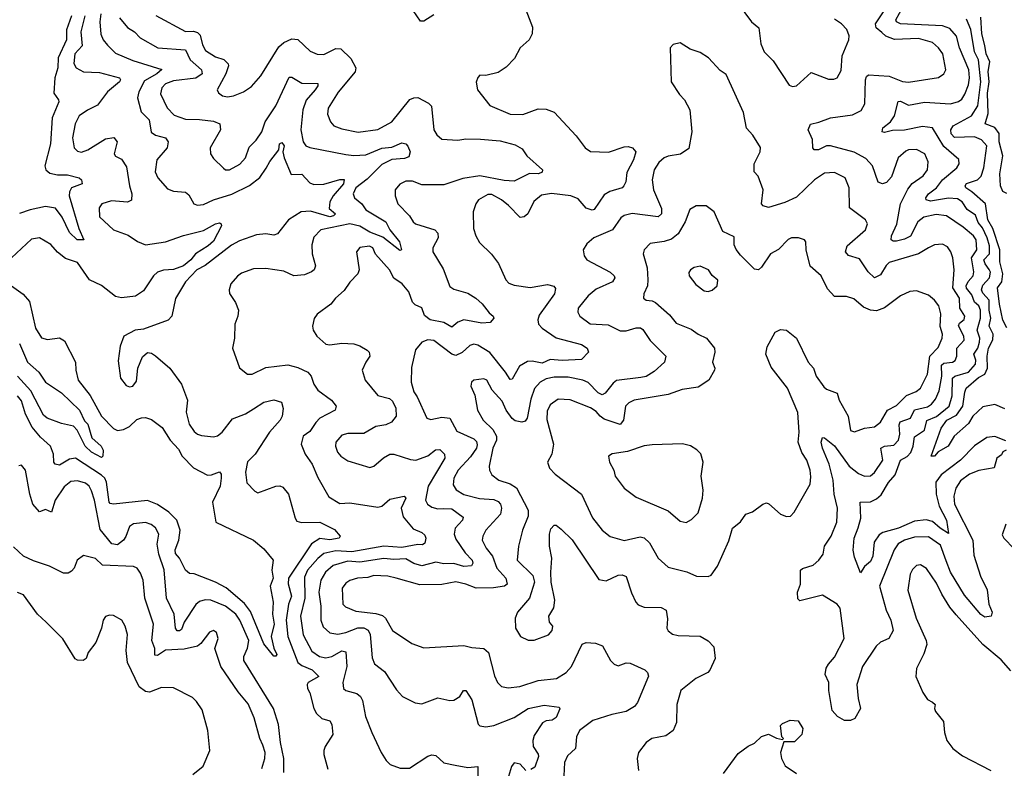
# Model space of a CAD drawing. Extents: x 1892934 to 2008621, y 567149 to 683290.
# Tile 286 of 298: x 1955567 to 1960483, y 675406 to 679145. Entities that reach past the tile are written whole.
import ezdxf

# ---------------------------------------------------------------- set-up
doc = ezdxf.new("R2010")
doc.units = 0

msp = doc.modelspace()

# ---------------------------------------------------------------- linework, layer by layer
at = {"layer": '0CON20XD'}
for points in [[(1959120.4, 679270.4), (1959220, 679135), (1959258.1, 679105), (1959268, 679025), (1959284.3, 678985), (1959329.2, 678939.2), (1959408.8, 678818.8), (1959425, 678811.2)], [(1958094.2, 679194.2), (1958127.9, 679107.9), (1958125.6, 679075), (1958110.5, 679045), (1958065.6, 679005), (1958038, 678952), (1957995, 678907.5), (1957955, 678881.9), (1957895, 678866.2), (1957865, 678867.5), (1957853.9, 678856.1), (1957846.1, 678833.9), (1957852, 678795), (1957915, 678716.2), (1958015, 678673.5), (1958078.9, 678671.1), (1958155, 678699.5), (1958195, 678697.8), (1958235, 678682.9), (1958344.7, 678564.7), (1958389.4, 678505), (1958416.1, 678486.1), (1958506.5, 678483.5), (1958585, 678510), (1958605, 678511.4), (1958626.7, 678505), (1958644, 678485), (1958631.2, 678445), (1958598.9, 678381.1), (1958592.9, 678335), (1958583.3, 678315), (1958574.6, 678305.4), (1958513.2, 678286.8), (1958485, 678270), (1958435, 678196.4), (1958425, 678193.1), (1958395, 678203.3), (1958355, 678249.7), (1958318, 678265), (1958222.6, 678277.4), (1958171.7, 678268.3), (1958133.6, 678236.4), (1958104.2, 678175), (1958085, 678161.1), (1958065, 678157.5), (1958007.8, 678217.8), (1957972.5, 678245), (1957925, 678271.5), (1957905, 678271.5), (1957858, 678245), (1957844.4, 678225), (1957830.5, 678185), (1957832.7, 678102.7), (1957844.2, 678065), (1957863, 678033), (1957923.2, 677973.2), (1957957.9, 677927.9), (1957993.8, 677845), (1958009.7, 677829.7), (1958035, 677819.4), (1958115, 677807.8), (1958202.2, 677822.2), (1958234.5, 677814.5), (1958242.1, 677802.1), (1958237.3, 677775), (1958160, 677670), (1958153.7, 677646.3), (1958157.3, 677625), (1958175, 677604.6), (1958245, 677556.4), (1958372.4, 677522.4), (1958400.8, 677505), (1958406.2, 677485), (1958372.2, 677447.8), (1958275, 677442), (1958215, 677448), (1958175, 677430.2), (1958125, 677440.2), (1958102.7, 677437.3), (1958062.3, 677415), (1958025, 677348.8), (1958015, 677348), (1957993.1, 677385), (1957915, 677482.5), (1957855, 677519.6), (1957835, 677523.8), (1957815, 677518.5), (1957776.5, 677483.5), (1957745, 677468.6), (1957725, 677474.1), (1957635, 677543.5), (1957604.7, 677545.3), (1957574.2, 677535), (1957543.3, 677496.7), (1957522.4, 677407.6), (1957520.9, 677335), (1957535, 677286), (1957551.9, 677261.9), (1957600, 677155), (1957618.9, 677148.9), (1957675, 677160), (1957715, 677155.4), (1957749.2, 677089.2), (1957835, 677050.9), (1957847.4, 677037.4), (1957851.2, 677021.2), (1957847.1, 677005), (1957818.5, 676961.5), (1957756.6, 676895), (1957734.7, 676855), (1957731.2, 676821.2), (1957746.6, 676796.6), (1957785, 676772.8), (1957863.3, 676753.3), (1957935, 676748.3), (1957955, 676739.3), (1957967.3, 676725), (1957973.2, 676705), (1957967.8, 676675), (1957893.8, 676595), (1957878.9, 676565), (1957876.5, 676545), (1957895.4, 676505), (1957928.1, 676465), (1957949.3, 676405), (1957993.9, 676355), (1958000.6, 676325), (1957987.5, 676315), (1957932.4, 676307.6), (1957845.6, 676305.6), (1957795, 676326.1), (1957745, 676337.5), (1957675, 676324.5), (1957565, 676322.2), (1957446.7, 676355), (1957405, 676365.7), (1957335, 676368.9), (1957305, 676359.2), (1957253.6, 676356.4), (1957215, 676343.2), (1957195, 676330.4), (1957176.7, 676305), (1957180, 676225), (1957192.8, 676212.8), (1957245, 676190), (1957345, 676179), (1957378.6, 676168.6), (1957393.2, 676155), (1957428.1, 676095), (1957525, 676029.2), (1957585, 676007.1), (1957785, 676019.5), (1957825, 676008.6), (1957885, 676003.5), (1957907.5, 675985), (1957938, 675868), (1957952.2, 675835), (1957972, 675815), (1958005, 675807.5), (1958064.5, 675814.5), (1958155, 675844.7), (1958246.3, 675853.7), (1958295, 675884.6), (1958322.3, 675915), (1958375, 676025.5), (1958395, 676033.6), (1958441.1, 676031.1), (1958477.5, 676017.5), (1958516, 675945), (1958535.6, 675925.6), (1958555, 675917.5), (1958595, 675933.1), (1958615, 675930.8), (1958687.9, 675897.9), (1958701.2, 675885), (1958705.8, 675865.8), (1958651.5, 675735), (1958635.9, 675714.1), (1958595, 675689.6), (1958523.3, 675675), (1958428.8, 675645), (1958361.4, 675595), (1958347.3, 675562.7), (1958341.4, 675505), (1958302.3, 675467.7), (1958287.5, 675435), (1958282.7, 675335)], [(1957635, 679168.6), (1957585, 679137.9), (1957568.2, 679138.2), (1957531.7, 679191.7)], [(1960485, 677201.5), (1960435, 677223.8), (1960375, 677211.6), (1960326.3, 677165), (1960305, 677128.8), (1960233.3, 677065), (1960202.9, 677015), (1960153.1, 676986.9), (1960135, 676964.4), (1960117.5, 676965), (1960167.4, 677105), (1960196.7, 677145), (1960245, 677169.3), (1960276, 677214), (1960285.2, 677285), (1960293, 677305), (1960355, 677357.2), (1960385, 677373.8), (1960399.7, 677405), (1960396.8, 677465), (1960404.9, 677505.1), (1960425, 677545.5), (1960427.8, 677575), (1960407.8, 677615), (1960416, 677655), (1960407.9, 677695), (1960407.4, 677745), (1960375, 677779.7), (1960369.6, 677795), (1960375, 677818.7), (1960409, 677855), (1960413.4, 677883.4), (1960408.1, 677898.1), (1960386.8, 677925), (1960381.4, 677945), (1960409.8, 677975), (1960409.7, 678015), (1960397.9, 678055), (1960374.7, 678104.7), (1960351.8, 678131.8), (1960339.2, 678169.2), (1960296.9, 678196.9), (1960272.6, 678235), (1960250.1, 678250.1), (1960205, 678253.3), (1960115, 678238.4), (1960092.5, 678245), (1960091.8, 678255), (1960103.9, 678276.1), (1960143.9, 678305), (1960175, 678344.8), (1960245.6, 678405), (1960257.5, 678425), (1960256.8, 678446.8), (1960181, 678511), (1960125, 678605.7), (1960075, 678611.9), (1959985, 678593.8), (1959925, 678591.3), (1959885, 678581.9), (1959873.8, 678585), (1959876.2, 678605), (1959915, 678635.5), (1959935.4, 678664.6), (1959952.7, 678737.3), (1959965, 678737.7), (1960005, 678718.1), (1960085, 678733), (1960215, 678724.7), (1960255, 678736), (1960271.3, 678748.7), (1960286.3, 678773.7), (1960305, 678820), (1960309.5, 678855), (1960306.5, 678895), (1960259.4, 679005), (1960243.6, 679063.6), (1960211.7, 679101.7), (1960175, 679114.3), (1959965, 679124.8), (1959945.4, 679135), (1959941.8, 679145), (1959978.5, 679211.5)], [(1955892.3, 679165), (1955872.3, 679085), (1955879, 679015), (1955842.5, 678975), (1955837, 678927), (1955849.2, 678905), (1955884.7, 678884.7), (1955965, 678881), (1956065.7, 678855), (1956070, 678845), (1956064.3, 678835), (1956005, 678785.4), (1955955, 678718.1), (1955905, 678693.8), (1955863.5, 678665), (1955843.6, 678625), (1955830.5, 678555), (1955838.6, 678505), (1955855, 678488.6), (1955875, 678482.7), (1955906.9, 678495), (1955995, 678550.4), (1956036.8, 678556.8), (1956054.2, 678535), (1956038.8, 678475), (1956045, 678463.8), (1956075, 678449.2), (1956100.8, 678410.8), (1956114.7, 678315), (1956126.7, 678275), (1956125.5, 678244.5), (1956105, 678232.9), (1956025, 678240.5), (1955977.1, 678225), (1955963.6, 678205), (1955965, 678160), (1956035.6, 678095), (1956108.5, 678068.5), (1956155, 678038), (1956195, 678021.1), (1956295, 678035.7), (1956385, 678067.9), (1956485, 678091.8), (1956545, 678125.6), (1956565, 678130), (1956573.3, 678125), (1956574.2, 678115), (1956535, 678039.4), (1956507.5, 678015), (1956444.5, 677975.5), (1956422.1, 677945), (1956385, 677915.4), (1956335, 677898.2), (1956285, 677893.8), (1956255, 677884.3), (1956235.2, 677865), (1956185, 677791), (1956144.3, 677765), (1956075, 677756.5), (1956045, 677762.6), (1955975, 677817), (1955916.1, 677846.1), (1955855, 677932), (1955795, 677951.9), (1955754.7, 677984.7), (1955721.9, 678021.9), (1955665, 678055.7), (1955625, 678048.1), (1955525.6, 677955)], [(1955825.9, 679164.1), (1955800.5, 679095), (1955800.2, 679045), (1955759.6, 678955), (1955757.3, 678905), (1955741.9, 678855), (1955737.4, 678777.4), (1955761.1, 678745), (1955761.8, 678735), (1955728.3, 678655), (1955720, 678525), (1955692.5, 678415), (1955697.8, 678395), (1955717.9, 678377.9), (1955755, 678370.3), (1955805, 678369.6), (1955863.3, 678355), (1955875.7, 678345), (1955878, 678325), (1955824.8, 678305.2), (1955814.8, 678285.2), (1955813.5, 678265), (1955861.7, 678101.7), (1955886.7, 678045), (1955854, 678045), (1955815, 678082.5), (1955778.4, 678158.4), (1955745, 678203.6), (1955695, 678211.6), (1955618.8, 678195), (1955565, 678177)], [(1955971.7, 679175), (1955966.1, 679135), (1955972.6, 679072.6), (1955984.3, 679044.3), (1956005, 679017.3), (1956045, 678978.5), (1956131, 678941), (1956276.4, 678896.4), (1956251.8, 678875), (1956190.6, 678839.4), (1956161.1, 678785), (1956155.3, 678755), (1956173.2, 678685), (1956213.4, 678645), (1956223.9, 678583.9), (1956245, 678568.9), (1956294, 678555), (1956308.9, 678535), (1956302.5, 678505), (1956252, 678445), (1956243.9, 678385), (1956256.7, 678355), (1956305, 678299.5), (1956335, 678288.2), (1956395, 678283.3), (1956410.8, 678270.8), (1956436.2, 678225), (1956455, 678218.1), (1956485, 678221.6), (1956534.4, 678245.6), (1956626, 678274), (1956715, 678317.2), (1956765, 678356.1), (1956796.7, 678403.3), (1956815, 678436.2), (1956861.4, 678495), (1956864.6, 678525), (1956875, 678531.4), (1956887.3, 678515), (1956881.4, 678485), (1956887.7, 678455), (1956922.4, 678372.4), (1956975, 678373.2), (1957015, 678330), (1957035, 678322.2), (1957085, 678324.1), (1957165, 678346.6), (1957186.5, 678346.5), (1957184, 678325), (1957131.4, 678265), (1957115.2, 678235), (1957111.5, 678201.5), (1957144.2, 678175), (1957134.2, 678165), (1957115, 678160.3), (1957019.4, 678189.4), (1956972.7, 678185), (1956909.1, 678145), (1956854.6, 678075.4), (1956835, 678069.6), (1956795.2, 678075.2), (1956749.2, 678070.8), (1956665, 678040.8), (1956625, 678019.2), (1956493.1, 677916.9), (1956451.2, 677895), (1956395, 677835.4), (1956345, 677753.3), (1956325.8, 677665), (1956308.8, 677645), (1956185, 677599.2), (1956142.5, 677595), (1956086.7, 677565), (1956068.8, 677515), (1956058.8, 677441.2), (1956070, 677355), (1956097.7, 677317.7), (1956115, 677311.2), (1956132.5, 677315), (1956150.5, 677339.5), (1956156.2, 677405), (1956179.3, 677460.7), (1956205, 677482.5), (1956225, 677480), (1956245, 677466.7), (1956316.2, 677405), (1956374.4, 677324.4), (1956404.5, 677245), (1956397.9, 677185), (1956413.6, 677125), (1956438.6, 677088.6), (1956455, 677074.4), (1956475, 677067.8), (1956535, 677061.8), (1956555, 677067.1), (1956577.7, 677085), (1956628.5, 677151.5), (1956695, 677176.1), (1956735, 677200.6), (1956785, 677235.4), (1956835, 677245.6), (1956874.2, 677234.2), (1956882.3, 677202.3), (1956876.9, 677165), (1956867.5, 677145), (1956814.3, 677085), (1956743.1, 676975), (1956705, 676936.7), (1956693.5, 676885), (1956701.3, 676831.3), (1956740.3, 676790.3), (1956755, 676782.5), (1956845, 676815.7), (1956865, 676817.5), (1956880.9, 676810.9), (1956908.9, 676775), (1956941.9, 676655), (1956950.6, 676640.6), (1956973.3, 676633.3), (1957065.8, 676635), (1957139, 676599), (1957167.5, 676565), (1957162.5, 676555), (1957115, 676547.2), (1957065, 676553.9), (1957023.5, 676526.5), (1956908.8, 676355), (1956907.1, 676327.1), (1956923.6, 676266.4), (1956908.3, 676225), (1956896.5, 676145), (1956905.7, 676065), (1956956.2, 675935), (1956975, 675919), (1957027.5, 675897.5), (1957060, 675865), (1957007.9, 675835), (1957002.1, 675825), (1957003.4, 675805), (1957015, 675782.5), (1957035.1, 675705.1), (1957049.1, 675679.1), (1957075.2, 675655.2), (1957115, 675642.5), (1957124.7, 675625), (1957130.6, 675575), (1957091.8, 675515), (1957085.8, 675495), (1957085.8, 675475), (1957105, 675401.4)], [(1956065, 679154.2), (1956105, 679106.2), (1956140.5, 679085), (1956169.1, 679055), (1956257.1, 679005), (1956394.5, 678994.5), (1956417.3, 678945), (1956474.2, 678895), (1956478.4, 678875), (1956446.7, 678853.3), (1956335, 678839.8), (1956295, 678824.2), (1956275.9, 678805), (1956269.2, 678775), (1956302.9, 678705), (1956337.7, 678667.7), (1956395, 678647.9), (1956465, 678646), (1956535, 678638.6), (1956565.6, 678625), (1956569.6, 678595), (1956518.6, 678505), (1956520, 678475), (1956535, 678452), (1956583.6, 678403.6), (1956595, 678395.8), (1956615, 678395.6), (1956665.9, 678424.1), (1956693.8, 678455), (1956712.2, 678507.8), (1956747, 678543), (1956776.2, 678585), (1956791.6, 678635), (1956845, 678715.5), (1956912.3, 678857.7), (1956925, 678857.8), (1956975, 678828.1), (1957055, 678826.9), (1957055.6, 678815), (1957042.3, 678795), (1956997.3, 678742.7), (1956980.3, 678695), (1956970.4, 678595), (1956982.7, 678535), (1956995.8, 678515.8), (1957015, 678506.8), (1957195, 678471.6), (1957235, 678466), (1957295, 678469.7), (1957375, 678504.1), (1957425, 678508.8), (1957475, 678529.6), (1957495, 678525.6), (1957505, 678514), (1957516.7, 678485), (1957509.1, 678460.9), (1957487.7, 678452.3), (1957425, 678447), (1957375, 678421.3), (1957301.3, 678348.7), (1957245.9, 678305), (1957232.3, 678275), (1957237.7, 678255), (1957275.7, 678225.7), (1957295.3, 678195), (1957395, 678134.7), (1957415.5, 678095.5), (1957463.2, 678035), (1957473.8, 677996.2), (1957465, 677993.1), (1957379.3, 678059.3), (1957315, 678084.2), (1957265, 678114.5), (1957215, 678126.2), (1957070.8, 678095), (1957035, 678059.2), (1957025, 678020), (1957026.4, 677976.4), (1957043.1, 677915), (1957037.1, 677895), (1957023.8, 677885), (1956988.5, 677871.5), (1956935, 677865.5), (1956885, 677888.4), (1956795, 677902.3), (1956735, 677901.4), (1956675, 677878.6), (1956655, 677864), (1956621.2, 677825), (1956612, 677795), (1956615, 677777.5), (1956645, 677733.3), (1956659.4, 677695), (1956656.7, 677665), (1956641.5, 677625), (1956640, 677555), (1956628.8, 677505), (1956665, 677406.7), (1956705, 677374.2), (1956727.5, 677375), (1956795, 677408.5), (1956905, 677420.4), (1956955, 677408.4), (1957005, 677384.6), (1957022.9, 677365), (1957035.5, 677325), (1957055.6, 677295), (1957124.3, 677245), (1957147.5, 677215), (1957141.2, 677195), (1957065, 677155.3), (1957045, 677132.4), (1957015, 677087.8), (1956982.5, 677065), (1956971.8, 677025), (1956992.7, 676975), (1957027.5, 676925), (1957055, 676859.2), (1957111.1, 676761.1), (1957165, 676728.2), (1957215, 676731.1), (1957355, 676710), (1957375, 676715.6), (1957415, 676750.4), (1957486.7, 676765), (1957494.2, 676755), (1957472.1, 676705), (1957481.9, 676661.9), (1957531.5, 676601.5), (1957575, 676584.5), (1957590.2, 676570.2), (1957595.4, 676555), (1957589.6, 676530.4), (1957577.2, 676522.8), (1957555, 676523.8), (1957475, 676508.1), (1957385, 676514.9), (1957225, 676487.4), (1957145, 676491.8), (1957085, 676478.3), (1957055, 676453.6), (1957003, 676395), (1956989.5, 676360.5), (1956990.5, 676255), (1956968.4, 676165), (1956982.3, 676072.3), (1957025, 675991.4), (1957064.3, 675965), (1957095, 675958.4), (1957125, 675964.3), (1957175, 675992.7), (1957195, 675987.1), (1957200, 675915), (1957180.5, 675835), (1957184.2, 675805), (1957194.6, 675794.6), (1957249.9, 675779.9), (1957268.9, 675765), (1957278.2, 675745), (1957293.1, 675665), (1957324.6, 675584.6), (1957370.8, 675485), (1957395.8, 675445), (1957416, 675425), (1957466.6, 675406.6), (1957513, 675407), (1957605, 675466.9), (1957625, 675473.1), (1957645, 675469.4), (1957685, 675432.7), (1957740.8, 675420.8)], [(1956246.3, 679166.3), (1956395, 679085.4), (1956435, 679087.1), (1956455, 679081.3), (1956467.3, 679067.3), (1956479.8, 679019.8), (1956495, 678991.1), (1956545, 678958.9), (1956585.5, 678945.5), (1956608.1, 678925), (1956610, 678915), (1956595.7, 678874.3), (1956553.3, 678795), (1956559.4, 678779.4), (1956580, 678765), (1956605, 678759.4), (1956635, 678764.4), (1956685, 678784.4), (1956725, 678811.1), (1956770.9, 678865), (1956860.2, 679009.8), (1956885, 679032), (1956925, 679049.6), (1956955, 679046.5), (1957017.7, 678987.7), (1957052.3, 678972.3), (1957085, 678970.8), (1957145, 679001.1), (1957170.3, 679000.3), (1957221, 678951), (1957245.2, 678905.2), (1957242.4, 678885), (1957157.4, 678782.6), (1957106.8, 678703.2), (1957103.2, 678673.2), (1957118.2, 678635), (1957135, 678614.6), (1957175, 678599.7), (1957257.1, 678582.9), (1957355, 678596.4), (1957425.5, 678635), (1957515, 678746), (1957534.4, 678755.6), (1957555, 678755.7), (1957608.4, 678728.4), (1957623.4, 678713.4), (1957634.5, 678595), (1957649.8, 678569.8), (1957675, 678548.1), (1957755, 678543.3), (1957795, 678550), (1957868.2, 678548.2), (1957965, 678539.5), (1958040, 678520), (1958075, 678500), (1958099.2, 678465), (1958176.7, 678395), (1958175.9, 678384.1), (1958157.5, 678375), (1958112.5, 678377.5), (1958035, 678339.1), (1957985, 678342.5), (1957865, 678364.8), (1957778.9, 678351.1), (1957685, 678320), (1957575, 678321.1), (1957527.9, 678337.9), (1957495, 678339.2), (1957465, 678323.8), (1957442, 678295), (1957441.4, 678265), (1957455.5, 678225.5), (1957513.3, 678165), (1957530.8, 678135), (1957543.8, 678125), (1957638.8, 678095), (1957655, 678078.8), (1957655.6, 678055), (1957630, 678005), (1957629.6, 677985), (1957680.5, 677900.5), (1957715, 677812.9), (1957735, 677798.5), (1957805, 677779), (1957844.6, 677755), (1957876.2, 677726.2), (1957910.6, 677680.6), (1957931.2, 677665), (1957933.8, 677655), (1957916.6, 677633.4), (1957875, 677629.1)], [(1959425, 678811.2), (1959445, 678814), (1959517.9, 678882.1), (1959605, 678847.5), (1959632.1, 678847.9), (1959648, 678855), (1959669.2, 678890.8), (1959673.3, 678965), (1959706, 679045), (1959708.8, 679065), (1959697, 679097), (1959670, 679125), (1959635, 679148.5)], [(1959870.7, 679080.7), (1959843.2, 679105), (1959839.2, 679125), (1959879.4, 679185)], [(1960321.2, 678285), (1960291.3, 678305), (1960286.8, 678315), (1960295, 678327.4), (1960349.6, 678345), (1960366.9, 678363.1), (1960381.3, 678405), (1960395.2, 678515.2), (1960369.7, 678545), (1960335, 678560.7), (1960235, 678557.2), (1960218.1, 678575), (1960215.9, 678595), (1960227.5, 678615), (1960318.4, 678665), (1960350.3, 678715), (1960365.5, 678835), (1960354.8, 678944.8), (1960333.6, 678985), (1960316.4, 679096.4), (1960295, 679147.7)], [(1960495, 678277.5), (1960475, 678286.2), (1960464.7, 678314.7), (1960460, 678375), (1960476.2, 678465), (1960458, 678535), (1960456.9, 678576.9), (1960435, 678605.9), (1960387.1, 678625), (1960402.8, 678677.2), (1960398.5, 678778.5), (1960407.9, 678835), (1960403.2, 678886.8), (1960411, 678935), (1960392.9, 678975), (1960386.2, 679016.2), (1960370.6, 679075), (1960365, 679158)], [(1960491, 677041), (1960435, 677063.5), (1960395, 677057.7), (1960335, 677017.2), (1960265, 676944.2), (1960167.5, 676872.5), (1960141.6, 676835), (1960143, 676775), (1960158.6, 676715), (1960194.3, 676645), (1960205, 676578.8), (1960162.4, 676605), (1960125, 676637.8), (1960092.7, 676647.3), (1960035, 676640.4), (1959954.7, 676605.3), (1959876.3, 676583.7), (1959858.5, 676571.5), (1959832.5, 676535), (1959826.4, 676465), (1959815, 676438.6), (1959785.7, 676414.3), (1959765, 676382.5), (1959735, 676460), (1959728, 676495), (1959732.9, 676555), (1959753.1, 676606.9), (1959767.1, 676655), (1959764, 676735), (1959815, 676737.5), (1959845, 676751.1), (1959867.4, 676772.6), (1959905, 676833.8), (1959938.1, 676871.9), (1959963.9, 676945), (1959997.4, 676962.6), (1960015.9, 676984.1), (1960028.1, 677015), (1960035, 677061.1), (1960084.5, 677095.5), (1960096.9, 677143.1), (1960145, 677163.6), (1960208.1, 677215), (1960223.3, 677266.7), (1960225, 677355.4), (1960235.2, 677364.8), (1960305, 677384), (1960339.4, 677425), (1960340.7, 677445), (1960331.4, 677475), (1960351.1, 677505), (1960359.4, 677535), (1960360.2, 677555), (1960347.1, 677595), (1960364.9, 677655), (1960364, 677695), (1960356.1, 677716.1), (1960333.8, 677735), (1960320.6, 677770.6), (1960295, 677803.9), (1960293.3, 677815), (1960301.9, 677838.1), (1960327.4, 677865), (1960331.7, 677885), (1960320, 677955), (1960345.7, 677995), (1960342.6, 678045), (1960329.1, 678065), (1960278.1, 678108.1), (1960195, 678166), (1960142, 678172), (1960080.5, 678159.5), (1960051.6, 678135), (1960015, 678063.7), (1959985, 678048.6), (1959945, 678038.9), (1959928.3, 678038.3), (1959918.6, 678045), (1959919.1, 678065), (1959946.6, 678123.4), (1959964.8, 678225.2), (1960001.1, 678298.9), (1960023.3, 678326.7), (1960078.1, 678365), (1960100, 678395), (1960103.6, 678435), (1960085.6, 678475), (1960045, 678496.9), (1960005, 678495.7), (1959991.3, 678488.7), (1959953.1, 678455), (1959920, 678360), (1959895, 678332.5), (1959875, 678325.6), (1959853.5, 678333.5), (1959825.2, 678415.2), (1959791.1, 678451.1), (1959734.1, 678484.1), (1959615, 678514.7), (1959595, 678514.7), (1959555, 678495.5), (1959533.8, 678495), (1959527.5, 678505), (1959525, 678546.7), (1959503.1, 678595), (1959515, 678624), (1959557.4, 678632.6), (1959614.7, 678655.3), (1959725, 678669.6), (1959768.5, 678691.5), (1959786.8, 678725), (1959790.3, 678845), (1959795, 678861.4), (1959805, 678869.2), (1959907.7, 678862.3), (1959975, 678836.2), (1960005, 678833.2), (1960155, 678856.9), (1960180.8, 678875), (1960191.9, 678895), (1960176, 678975), (1960155, 679004.5), (1960125, 679031.3), (1960055, 679050.4), (1959935, 679046.9), (1959892.3, 679062.3), (1959870.7, 679080.7)], [(1960492.5, 676995), (1960475, 676987.1), (1960468.7, 676971.3), (1960445, 676954.4), (1960432.8, 676907.2), (1960355.9, 676894.1), (1960310, 676875), (1960265, 676841.5), (1960241.1, 676805), (1960230.2, 676765), (1960234.8, 676724.8), (1960326.5, 676545), (1960331, 676471), (1960363.4, 676365), (1960397.4, 676297.4), (1960406.5, 676226.5), (1960422, 676185), (1960416.7, 676165), (1960385, 676161.1), (1960365, 676173.3), (1960285, 676270), (1960215, 676385.3), (1960192.1, 676442.1), (1960165, 676519.6), (1960105, 676562.8), (1960035, 676560.4), (1959985, 676545.2), (1959953.7, 676526.3), (1959932.5, 676497.5), (1959859.8, 676315), (1959892.9, 676195), (1959917.1, 676145), (1959927.8, 676095), (1959905.7, 676055), (1959865, 676036.7), (1959843.5, 676016.5), (1959775.3, 675914.7), (1959746.4, 675825), (1959753.5, 675755), (1959765.8, 675705), (1959736.7, 675655), (1959715, 675644), (1959685, 675644), (1959650, 675665), (1959624.2, 675695), (1959607.1, 675795), (1959606.9, 675835), (1959589.2, 675875), (1959594.3, 675905.7), (1959605, 675925.8), (1959635, 675960.8), (1959683.4, 676055), (1959664, 676205), (1959647.8, 676225), (1959575, 676270.6), (1959462.1, 676242.1), (1959452.9, 676252.9), (1959450.4, 676285), (1959465.3, 676325), (1959464.6, 676395.4), (1959475.4, 676404.6), (1959529.2, 676420.8), (1959557.3, 676445), (1959577.8, 676475), (1959585.6, 676515), (1959619.2, 676565), (1959647.2, 676635), (1959649.8, 676705), (1959634.3, 676775), (1959629, 676845), (1959609.2, 676925), (1959574.7, 677005.3), (1959568.5, 677035), (1959575, 677057.5), (1959585, 677056.2), (1959635, 677016.1), (1959708.9, 676915), (1959755, 676878.2), (1959785, 676865.3), (1959815, 676867.3), (1959835, 676883.6), (1959876.1, 676945), (1959866.5, 677005), (1959884.4, 677015.6), (1959930.7, 677019.3), (1959955.1, 677044.9), (1959962.2, 677075), (1959958.4, 677121.6), (1959963.3, 677136.7), (1960014.5, 677155), (1960035, 677196.2), (1960099.4, 677210.6), (1960120.3, 677225), (1960139.6, 677250.4), (1960158.1, 677291.9), (1960170.6, 677365), (1960170.1, 677419.9), (1960181, 677429), (1960225, 677434.8), (1960236.9, 677443.1), (1960245.2, 677464.8), (1960246.6, 677505), (1960282.4, 677545), (1960280.4, 677565), (1960254.8, 677615.2), (1960260, 677630), (1960282.1, 677647.9), (1960286.2, 677665), (1960261, 677705), (1960259.6, 677755), (1960225.5, 677805), (1960232, 677895), (1960226, 677955), (1960215.4, 677985.4), (1960199.8, 678009.8), (1960175, 678023.1), (1960135, 678020.6), (1960104.7, 678005.3), (1960055, 677975.4), (1959907.8, 677932.2), (1959892.4, 677917.6), (1959865, 677871.5), (1959835, 677855.6), (1959803.9, 677885), (1959760.3, 677950.3), (1959705, 677968.1), (1959689.4, 677985), (1959697.7, 678015), (1959789.5, 678095), (1959800, 678125), (1959790, 678145), (1959710, 678205), (1959707.9, 678305), (1959688.6, 678355), (1959635, 678382.3), (1959585, 678378.2), (1959535, 678344.6), (1959445, 678258.8), (1959387.6, 678232.4), (1959305, 678206.7), (1959278.8, 678215), (1959271.4, 678225), (1959279.4, 678295), (1959253.6, 678363.6), (1959233.3, 678385), (1959234.3, 678425.7), (1959264.2, 678485), (1959265, 678507.5), (1959228, 678568), (1959195, 678603.8), (1959180.9, 678680.9), (1959095, 678871.2), (1959065, 678891.2), (1959005.7, 678955), (1958965, 678981.1), (1958915, 678998.6), (1958865, 679030), (1958828.8, 679021.2), (1958814, 679005), (1958819.4, 678835), (1958861.2, 678771.2), (1958886.7, 678745), (1958912.5, 678695), (1958923.3, 678585), (1958907.5, 678502.5), (1958866.2, 678473.8), (1958805, 678463.9), (1958785, 678454.6), (1958757.7, 678432.3), (1958735.5, 678395), (1958724.7, 678345.3), (1958732.2, 678295), (1958771.8, 678201.8), (1958770.8, 678175), (1958755, 678160.9), (1958625, 678177.6), (1958585, 678167.9), (1958569.1, 678155), (1958526.7, 678095), (1958434, 678055), (1958398, 678025), (1958380.8, 677995), (1958385.8, 677965), (1958398, 677945), (1958514.7, 677884.7), (1958535.3, 677865.3), (1958537.8, 677855), (1958527.5, 677835), (1958445, 677799.6), (1958405, 677766.2), (1958355.6, 677705), (1958353.1, 677685), (1958362.9, 677665), (1958415, 677625.6), (1958505, 677620.9), (1958565, 677591.2), (1958595, 677590.4), (1958645, 677606.2), (1958665.8, 677605.8), (1958677.4, 677597.4), (1958715, 677542.5), (1958793.8, 677465), (1958785.7, 677435), (1958735, 677387.9), (1958695, 677363), (1958668.3, 677358.3), (1958547, 677343), (1958529.9, 677330.1), (1958490.3, 677279.7), (1958475, 677271.6), (1958455, 677280.5), (1958405, 677332.4), (1958379.2, 677345), (1958305, 677359.8), (1958235, 677359.7), (1958195, 677352), (1958165, 677334.6), (1958137, 677303), (1958119.5, 677250.5), (1958100.6, 677155), (1958090, 677140), (1958074.8, 677135.2), (1958040.8, 677140.8), (1958025, 677152.8), (1957995.3, 677195), (1957975, 677240), (1957926.4, 677295), (1957898.6, 677345), (1957885, 677350.6), (1957833.8, 677345), (1957822.5, 677335), (1957819.2, 677315), (1957839.1, 677269.1), (1957852.5, 677195), (1957881.5, 677145), (1957929, 677099), (1957947.1, 677065), (1957948.1, 677045), (1957929.6, 677005), (1957910.8, 676915), (1957912.1, 676895), (1957925, 676871.4)], [(1960495.7, 677605.7), (1960475.6, 677645), (1960459.2, 677725), (1960449.8, 677805), (1960469.9, 677835), (1960475.8, 677875), (1960461.3, 677935), (1960460.8, 677995), (1960425, 678102.5), (1960400.3, 678145), (1960389.8, 678225), (1960321.2, 678285)], [(1959005, 676364), (1959019.5, 676370.5), (1959051.4, 676415), (1959107.6, 676542.4), (1959126, 676605), (1959165, 676636.7), (1959192.5, 676675), (1959225, 676686.7), (1959277.5, 676725), (1959295, 676731.2), (1959307.3, 676727.3), (1959366.2, 676675), (1959395, 676663.3), (1959415, 676665.7), (1959434.6, 676685.4), (1959514.5, 676825.5), (1959517.8, 676862.2), (1959513.1, 676895), (1959496.9, 676945), (1959472.7, 676982.7), (1959454.2, 677035), (1959459.5, 677085), (1959452.9, 677182.9), (1959401.3, 677305), (1959319.3, 677409.3), (1959292.9, 677475), (1959298.3, 677511.7), (1959338.8, 677585), (1959365, 677598), (1959396.2, 677595), (1959445, 677554), (1959503.6, 677435), (1959530.8, 677405), (1959543.8, 677363.8), (1959581.4, 677311.4), (1959595, 677300.4), (1959649.1, 677279.1), (1959659.1, 677245), (1959703.1, 677165), (1959715, 677093.3), (1959735, 677086.2), (1959785.4, 677104.6), (1959835, 677111.9), (1959865, 677134.3), (1959900.4, 677195), (1959945, 677217.6), (1959995, 677268.3), (1960042.7, 677287.3), (1960064.8, 677305.2), (1960100.2, 677375), (1960112, 677465), (1960152.3, 677507.7), (1960173.1, 677555), (1960174.6, 677575), (1960163.3, 677613.3), (1960166.5, 677676.5), (1960155.3, 677715.3), (1960134.4, 677745), (1960105, 677768.5), (1960045, 677791.1), (1960011.7, 677788.3), (1959965, 677765.7), (1959885, 677706.5), (1959845, 677691.2), (1959815, 677694.6), (1959779.7, 677709.7), (1959731.5, 677751.5), (1959695, 677761.9), (1959635, 677762.2), (1959600.7, 677800.7), (1959568.6, 677865), (1959514.1, 677914.1), (1959494.4, 677995), (1959492, 678035), (1959485, 678046.2), (1959455.9, 678055.9), (1959420, 678055), (1959403.2, 678046.8), (1959355, 677998), (1959315, 677976), (1959271.4, 677908.6), (1959255, 677895.8), (1959235, 677898.9), (1959165, 677968.9), (1959145, 677997.8), (1959135, 678020), (1959135, 678061.1), (1959077.9, 678087.9), (1959034.4, 678185), (1958995, 678215.6), (1958944.4, 678215.6), (1958913.4, 678196.6), (1958890, 678135), (1958855, 678076.2), (1958821.3, 678048.7), (1958785, 678037.2), (1958715, 678027.1), (1958684.2, 677995), (1958680, 677975), (1958700.3, 677905), (1958703.9, 677846.1), (1958700.9, 677815), (1958682.9, 677775), (1958682.3, 677755), (1958695, 677743.4), (1958725, 677740.5), (1958741.8, 677731.8), (1958811.7, 677671.7), (1958845, 677630), (1958919.1, 677599.1), (1958955, 677573.6), (1958996.5, 677555), (1959036.2, 677505), (1959037.7, 677485), (1959025.4, 677435), (1959037.8, 677405), (1959036.4, 677395), (1959007.1, 677345), (1958955, 677309.1), (1958875, 677298.2), (1958805, 677272.5), (1958635, 677244.1), (1958608.1, 677231.9), (1958592, 677215), (1958582.4, 677145), (1958565, 677123.2), (1958485, 677149.1), (1958465.2, 677165.2), (1958445, 677188.9), (1958417, 677207), (1958315, 677246.4), (1958255, 677249.2), (1958215, 677221.2), (1958200.6, 677189.4), (1958198, 677148), (1958231.8, 677025), (1958224.5, 676975.5), (1958202, 676935), (1958212, 676905), (1958240, 676875), (1958371.5, 676775), (1958427.6, 676657.6), (1958475.7, 676595), (1958515, 676563.1), (1958585, 676543.8), (1958665, 676561.5), (1958685, 676556.7), (1958711.3, 676531.3), (1958754.7, 676454.7), (1958805, 676411.1), (1958897.4, 676387.4), (1958946.4, 676366.4), (1959005, 676364)], [(1957875, 677629.1), (1957785, 677645.6), (1957755, 677633.8), (1957725, 677608.5), (1957685, 677632.2), (1957615.7, 677645.7), (1957588.4, 677668.4), (1957575, 677705.8), (1957541.7, 677721.7), (1957527.7, 677735), (1957509.4, 677785), (1957476, 677825), (1957434.4, 677854.4), (1957413.1, 677895), (1957344, 677974), (1957330.6, 678005), (1957313.6, 678013.6), (1957265, 678007.5), (1957248.6, 677985), (1957261.9, 677895), (1957254.4, 677875), (1957215, 677834.4), (1957187.4, 677792.6), (1957144.3, 677755), (1957120.8, 677725), (1957052.5, 677675), (1957037, 677653), (1957029.2, 677615), (1957032.5, 677595), (1957050.8, 677565), (1957095, 677524.4), (1957115, 677521.2), (1957175, 677529.1), (1957235.4, 677525.4), (1957265, 677516.7), (1957301.4, 677495), (1957311.1, 677485), (1957315.6, 677465), (1957295, 677433.8), (1957276.7, 677395), (1957292, 677345), (1957355, 677268.5), (1957412.6, 677252.6), (1957429, 677239), (1957445.3, 677205), (1957446, 677165), (1957422.5, 677135), (1957395, 677122.2), (1957345, 677112.9), (1957285, 677077.5), (1957205, 677078.2), (1957175, 677070.6), (1957145.6, 677035), (1957143.5, 677015), (1957153.5, 676985), (1957170, 676965), (1957205, 676941.9), (1957315, 676908.6), (1957335, 676914.2), (1957382.6, 676957.4), (1957415, 676974.3), (1957435, 676974.4), (1957518, 676948), (1957545, 676945.5), (1957605, 676967.3), (1957642.8, 676997.2), (1957665, 676998.5), (1957688.1, 676975), (1957689.1, 676955), (1957607, 676815), (1957593.3, 676745), (1957602.5, 676725), (1957625, 676710.8), (1957655, 676702.7), (1957685, 676703.7), (1957725, 676701.1), (1957780.4, 676660.4), (1957777.3, 676645), (1957741.1, 676605), (1957735.9, 676575), (1957745, 676550), (1957791.5, 676481.5), (1957826.2, 676445), (1957829.2, 676430.8), (1957822.8, 676417.2), (1957785, 676414), (1957735, 676429.5), (1957685, 676427.5), (1957645, 676436), (1957575, 676417.1), (1957535, 676428.7), (1957495, 676452.8), (1957435, 676448.5), (1957385, 676453.7), (1957265, 676436.3), (1957205, 676441.2), (1957131.7, 676418.3), (1957093.8, 676386.2), (1957071.1, 676345), (1957060, 676285), (1957070.9, 676215), (1957070.2, 676145), (1957081.7, 676111.7), (1957115, 676082.3), (1957155.8, 676075.8), (1957195, 676083.7), (1957255, 676108.3), (1957285, 676108.3), (1957306, 676096), (1957315.9, 676075), (1957327.1, 675957.1), (1957338.3, 675928.3), (1957388.7, 675888.7), (1957448.6, 675798.6), (1957478.6, 675765), (1957542.2, 675732.2), (1957575, 675728.1), (1957655, 675758.6), (1957715, 675744.3), (1957735, 675745.7), (1957764.2, 675765), (1957783.3, 675795), (1957795, 675793.8), (1957825, 675748), (1957855.6, 675625.6), (1957865, 675617.5), (1957895, 675613.3), (1957935, 675618.9), (1958035, 675659.2), (1958105, 675705.3), (1958185, 675721.8), (1958260.5, 675710.5), (1958263.6, 675703.6), (1958245, 675660), (1958225, 675645.9), (1958195, 675642.8), (1958176.7, 675633.3), (1958135, 675570), (1958128.2, 675545), (1958130.4, 675515), (1958155, 675475.8), (1958156.4, 675465), (1958138.1, 675411.9), (1958119.7, 675400.3)], [(1959005, 677786.7), (1959025, 677793.8), (1959048.8, 677815), (1959053.3, 677843.3), (1959025, 677867.5), (1959006.7, 677895), (1958965, 677913.8), (1958935, 677908), (1958916.2, 677895), (1958908, 677882), (1958908.8, 677865), (1958942.3, 677822.3), (1958985, 677790), (1959005, 677786.7)], [(1955526.4, 677816.4), (1955584.8, 677774.7), (1955615, 677738.1), (1955646.5, 677605), (1955675, 677556), (1955705, 677548), (1955765, 677555.7), (1955790.3, 677540.3), (1955845.6, 677435), (1955847.1, 677395), (1955859.4, 677345), (1955918.1, 677268.1), (1955975, 677165.5), (1956035, 677103.2), (1956055, 677093.8), (1956085, 677098.6), (1956115, 677113), (1956152.3, 677147.7), (1956175, 677156.9), (1956195, 677157.9), (1956225, 677148.7), (1956277.4, 677107.4), (1956318, 677045), (1956359.3, 676999.3), (1956378, 676965), (1956435, 676907.5), (1956505, 676870.5), (1956525, 676870.9), (1956565, 676886.9), (1956572.5, 676875), (1956572.5, 676855), (1956567.8, 676815), (1956528.9, 676735), (1956545.3, 676635.3), (1956735, 676545.6), (1956785, 676501.4), (1956832, 676445), (1956826.5, 676395), (1956832.2, 676355), (1956817.1, 676315), (1956832.1, 676235), (1956829.7, 676175), (1956837.4, 676125), (1956822.5, 676065), (1956836.4, 676006.4), (1956851.2, 675975), (1956845, 675966.7), (1956835, 675966.7), (1956785, 676027.1), (1956719.3, 676189.3), (1956688.9, 676228.9), (1956597.2, 676307.2), (1956545, 676335.3), (1956437.8, 676377.8), (1956415, 676378.6), (1956395, 676395.6), (1956365.5, 676455.5), (1956345, 676479.2), (1956343.5, 676496.5), (1956360.6, 676545), (1956367.6, 676595), (1956351.2, 676645), (1956312, 676685), (1956255, 676723.5), (1956205, 676744.3), (1956035, 676726), (1956018.7, 676728.7), (1956013.4, 676735), (1956000.8, 676835), (1955992, 676855), (1955975, 676870), (1955845, 676955.2), (1955815, 676950.4), (1955765, 676919.7), (1955744.6, 676925), (1955738, 676935), (1955735.2, 676975.2), (1955720, 677015), (1955670.5, 677060.5), (1955629.3, 677109.3), (1955596.2, 677175), (1955575, 677241.5), (1955556.2, 677266.2)], [(1955565, 677527.8), (1955606.2, 677435), (1955661.8, 677385), (1955696, 677335), (1955775, 677281.3), (1955865.3, 677195), (1955891.1, 677141.1), (1955906.4, 677125), (1955927.3, 677057.3), (1955973.3, 677015), (1955983.3, 676995), (1955982.5, 676965), (1955975, 676957.5), (1955925, 676984.3), (1955894.4, 677015), (1955854.2, 677094.2), (1955835.6, 677115.6), (1955775, 677128.9), (1955704, 677155), (1955685, 677170), (1955621.9, 677291.9), (1955555, 677364)], [(1958895, 676634), (1958921.7, 676648.3), (1958955, 676681.2), (1958975.4, 676754.6), (1958978.8, 676795), (1958970, 676865), (1958978.6, 676935), (1958967, 676977), (1958947.3, 676997.3), (1958915.9, 677015.9), (1958875.9, 677025.9), (1958725, 677020.8), (1958685, 677015.8), (1958601.7, 676988.3), (1958525, 676976.2), (1958507.5, 676965), (1958511.2, 676935), (1958533.3, 676895), (1958540, 676865), (1958584.5, 676804.5), (1958645, 676760), (1958805, 676691.8), (1958865, 676640.8), (1958895, 676634)], [(1956886, 675385), (1956886.1, 675455), (1956868.4, 675535), (1956859.8, 675625), (1956834.3, 675705), (1956685.8, 675945), (1956685.8, 675965), (1956704, 676006), (1956710.8, 676045), (1956666.7, 676145), (1956645.3, 676175), (1956595, 676216.1), (1956521.4, 676245), (1956493, 676247), (1956465, 676238.2), (1956445.6, 676224.4), (1956388.8, 676135), (1956375, 676100), (1956365, 676091.8), (1956352.6, 676092.6), (1956344.6, 676105.4), (1956337.9, 676175), (1956299.8, 676255), (1956287.4, 676397.4), (1956261, 676475), (1956253.8, 676525), (1956261.3, 676575), (1956245, 676607.8), (1956224, 676624), (1956195, 676633.8), (1956135, 676626.9), (1956115, 676614.4), (1956096.7, 676563.3), (1956084.5, 676545.5), (1956055, 676522.4), (1956027.1, 676527.1), (1955969.2, 676599.2), (1955940, 676745), (1955925, 676792.5), (1955913.8, 676815), (1955895, 676830), (1955855, 676842.4), (1955821.8, 676838.2), (1955788.6, 676811.4), (1955743.5, 676745), (1955726, 676685), (1955695, 676698.7), (1955665, 676687.1), (1955632.3, 676725), (1955616.6, 676775), (1955596, 676895), (1955575, 676920), (1955563, 676917)], [(1957925, 676871.4), (1957958.6, 676845), (1958015, 676827.4), (1958047.4, 676807.4), (1958105.4, 676695), (1958105.3, 676664.7), (1958077.8, 676595), (1958057.8, 676515), (1958051.1, 676445), (1958128.8, 676368.8), (1958137.3, 676335), (1958111.5, 676255), (1958053.1, 676185), (1958040, 676155), (1958041.9, 676105), (1958068, 676065), (1958105, 676045.7), (1958135.8, 676045.8), (1958207.6, 676072.4), (1958225.7, 676095), (1958228.8, 676115), (1958211.4, 676135), (1958209.5, 676165), (1958233.3, 676206.7), (1958239.3, 676245), (1958220.6, 676335), (1958218.1, 676385), (1958224.5, 676455), (1958212.9, 676515), (1958212.2, 676575), (1958218.8, 676601.2), (1958235, 676620), (1958245, 676620), (1958270.9, 676600.9), (1958325, 676546.9), (1958458.3, 676348.3), (1958495, 676342.5), (1958555, 676371.1), (1958575, 676371.9), (1958594.5, 676364.5), (1958621.7, 676281.7), (1958643.3, 676235), (1958655, 676222.9), (1958685, 676210), (1958769.4, 676209.4), (1958795, 676196.2), (1958802.1, 676152.1), (1958798.6, 676105), (1958805, 676092), (1958826.6, 676076.6), (1958855, 676068.9), (1958965, 676065.5), (1959005, 676043.3), (1959033, 676013), (1959039.6, 675955), (1959013.4, 675896.6), (1959002.5, 675885), (1958943.1, 675855), (1958868.1, 675795), (1958848.2, 675725), (1958846.2, 675635), (1958830, 675595), (1958792.2, 675567.8), (1958723.9, 675553.9), (1958694, 675535), (1958656, 675485), (1958649.2, 675455), (1958656, 675395)], [(1960490, 676625), (1960472.1, 676572.1), (1960480, 676555), (1960531.7, 676501.7)], [(1956775.4, 675404.6), (1956790.5, 675455), (1956791.8, 675485), (1956781.1, 675521.1), (1956765.9, 675555), (1956737.6, 675657.6), (1956708.1, 675728.1), (1956658.3, 675788.3), (1956570.9, 675915), (1956541.4, 676005), (1956558, 676055), (1956550, 676085), (1956535, 676093.8), (1956515, 676086), (1956471.3, 676028.7), (1956454.6, 676015.4), (1956388.3, 676001.7), (1956295, 675996.5), (1956255, 675970), (1956241.3, 675971.3), (1956241.8, 676005), (1956226.7, 676045), (1956234.7, 676125), (1956192.4, 676255), (1956183.6, 676345), (1956170.5, 676380.5), (1956153.1, 676405), (1956135, 676414.5), (1955980, 676420), (1955945, 676454.4), (1955885, 676468.8), (1955854.2, 676445.8), (1955838.8, 676405), (1955825, 676390), (1955809.3, 676380.7), (1955785, 676380.8), (1955715, 676415.8), (1955635, 676441.4), (1955585.3, 676465.3), (1955535, 676512.5)], [(1960515, 675892.1), (1960468.1, 675948.1), (1960375, 676023.6), (1960242.1, 676172.1), (1960211.2, 676211.2), (1960171.3, 676275), (1960145, 676331.1), (1960093.9, 676403.9), (1960065, 676421.9), (1960045, 676418.6), (1960025, 676399.2), (1960013.6, 676375), (1960002.1, 676295), (1960043.5, 676155), (1960092.1, 676045), (1960095.4, 676025), (1960081.9, 675978.1), (1960044.4, 675905), (1960041.4, 675865), (1960075.8, 675785), (1960100.2, 675750.2), (1960125, 675735.5), (1960137.5, 675725), (1960134.2, 675705), (1960138.8, 675688.8), (1960178.8, 675638.8), (1960184, 675585), (1960195.8, 675545), (1960226.2, 675505), (1960275, 675468.8), (1960415, 675395.7)], [(1956430.6, 675375), (1956483.6, 675416.4), (1956515.7, 675495), (1956506.9, 675595), (1956477.6, 675697.6), (1956450.3, 675740.3), (1956430, 675760), (1956335, 675807.1), (1956275, 675810), (1956215, 675785.4), (1956195, 675789.2), (1956163.4, 675813.4), (1956105.3, 675935), (1956097.9, 675995), (1956104.5, 676074.5), (1956094.2, 676115), (1956076, 676145), (1956035, 676169.2), (1956015, 676170.8), (1955995, 676163.8), (1955983.1, 676145), (1955975.8, 676105), (1955947.5, 676035), (1955909.2, 675985), (1955898.8, 675955), (1955884.1, 675944.1), (1955855.8, 675945.8), (1955843.4, 675953.4), (1955782.4, 676052.4), (1955698.2, 676135), (1955655.4, 676175), (1955585, 676272), (1955555, 676284.2)], [(1959080.9, 675379.1), (1959155, 675480), (1959203.4, 675516.6), (1959235, 675530.8), (1959270, 675565), (1959305.6, 675575.6), (1959345, 675556.7), (1959375, 675550), (1959380, 675555), (1959372.5, 675562.5), (1959365, 675620), (1959375, 675630), (1959413.6, 675646.4), (1959453, 675643), (1959477.5, 675605), (1959472.5, 675575), (1959435, 675537.5), (1959381.7, 675538.3), (1959366, 675485), (1959370.8, 675455), (1959388.3, 675418.3), (1959445, 675380)], [(1957740.8, 675420.8), (1957805, 675409.6), (1957854.1, 675414.1), (1957855, 675364.4)], [(1958094.2, 675395), (1958065, 675427.3), (1958035, 675433.8), (1958022, 675415), (1957991.9, 675315)]]:
    msp.add_lwpolyline(points, dxfattribs=at)

doc.saveas('drawing.dxf')
